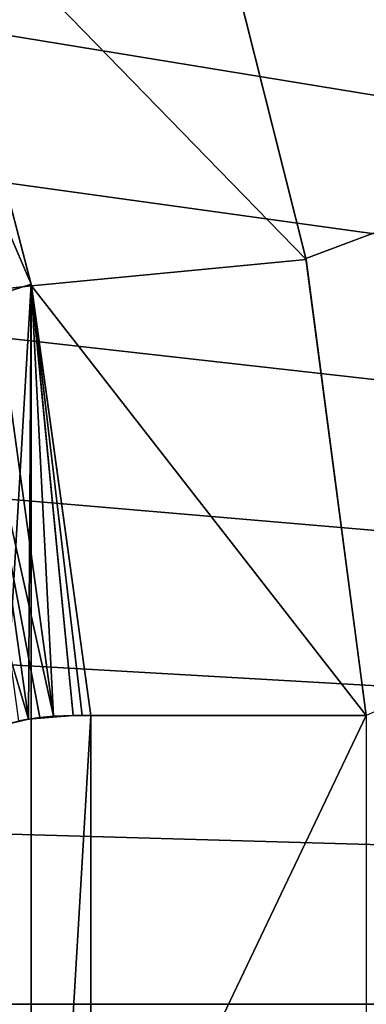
# Model space of a CAD drawing. Header units: millimetres. Extents: x -147 to 148, y -145 to 204.
# Tile 294 of 571: x 25.03 to 27.43, y 0 to 6.82. Entities that reach past the tile are written whole.
import ezdxf

# ---------------------------------------------------------------- set-up
doc = ezdxf.new("R2010")
doc.units = ezdxf.units.MM
doc.header["$LTSCALE"] = 26.699852
for name, color, linetype in [('1896', 7, 'CONTINUOUS'), ('1905', 7, 'CONTINUOUS'), ('1912', 7, 'CONTINUOUS'), ('1913', 7, 'CONTINUOUS'), ('1918', 7, 'CONTINUOUS'), ('1921', 7, 'CONTINUOUS'), ('1925', 7, 'CONTINUOUS'), ('1926', 7, 'CONTINUOUS')]:
    doc.layers.add(name, color=color, linetype=linetype)

msp = doc.modelspace()

# ---------------------------------------------------------------- linework, layer by layer
at = {"layer": '1896', "color": 7, "linetype": 'CONTINUOUS', "true_color": 0xd8d8d8}
for points in [[(5.1579, 20.0982, 26.9), (6.4131, 19.7334, 26.9), (66.0767, 2.9065, 26.9), (5.1579, 20.0982, 26.9)], [(67.4673, 8.5485, 26.9), (5.1579, 20.0982, 26.9), (66.6, 5.7646, 26.9), (67.4673, 8.5485, 26.9)], [(66.6, 5.7646, 26.9), (5.1579, 20.0982, 26.9), (66.0767, 2.9065, 26.9), (66.6, 5.7646, 26.9)], [(6.4131, 19.7334, 26.9), (7.6401, 19.2922, 26.9), (65.9, 0, 26.9), (6.4131, 19.7334, 26.9)], [(66.0767, 2.9065, 26.9), (6.4131, 19.7334, 26.9), (65.9, 0, 26.9), (66.0767, 2.9065, 26.9)], [(7.6401, 19.2922, 26.9), (8.8325, 18.7759, 26.9), (65.9, 0, 26.9), (7.6401, 19.2922, 26.9)], [(8.8325, 18.7759, 26.9), (9.9967, 18.1824, 26.9), (65.9, 0, 26.9), (8.8325, 18.7759, 26.9)], [(9.9967, 18.1824, 26.9), (11.1201, 17.5186, 26.9), (65.9, 0, 26.9), (9.9967, 18.1824, 26.9)], [(11.1201, 17.5186, 26.9), (12.1943, 16.7883, 26.9), (65.9, 0, 26.9), (11.1201, 17.5186, 26.9)], [(12.1943, 16.7883, 26.9), (13.2263, 15.9874, 26.9), (65.9, 0, 26.9), (12.1943, 16.7883, 26.9)], [(13.2263, 15.9874, 26.9), (14.206, 15.1243, 26.9), (65.9, 0, 26.9), (13.2263, 15.9874, 26.9)], [(14.206, 15.1243, 26.9), (15.1243, 14.206, 26.9), (65.9, 0, 26.9), (14.206, 15.1243, 26.9)], [(15.1243, 14.206, 26.9), (15.9874, 13.2263, 26.9), (65.9, 0, 26.9), (15.1243, 14.206, 26.9)], [(15.9874, 13.2263, 26.9), (16.7883, 12.1943, 26.9), (65.9, 0, 26.9), (15.9874, 13.2263, 26.9)], [(16.7883, 12.1943, 26.9), (17.5186, 11.1201, 26.9), (65.9, 0, 26.9), (16.7883, 12.1943, 26.9)], [(17.5186, 11.1201, 26.9), (18.1824, 9.9967, 26.9), (65.9, 0, 26.9), (17.5186, 11.1201, 26.9)], [(18.1824, 9.9967, 26.9), (18.7759, 8.8325, 26.9), (65.9, 0, 26.9), (18.1824, 9.9967, 26.9)], [(18.7759, 8.8325, 26.9), (19.2922, 7.6401, 26.9), (65.9, 0, 26.9), (18.7759, 8.8325, 26.9)], [(19.2922, 7.6401, 26.9), (19.7334, 6.4131, 26.9), (65.9, 0, 26.9), (19.2922, 7.6401, 26.9)], [(19.7334, 6.4131, 26.9), (20.0982, 5.1579, 26.9), (65.9, 0, 26.9), (19.7334, 6.4131, 26.9)], [(20.0982, 5.1579, 26.9), (20.3823, 3.8891, 26.9), (65.9, 0, 26.9), (20.0982, 5.1579, 26.9)], [(20.3823, 3.8891, 26.9), (20.5856, 2.6023, 26.9), (65.9, 0, 26.9), (20.3823, 3.8891, 26.9)], [(20.5856, 2.6023, 26.9), (20.7086, 1.3008, 26.9), (65.9, 0, 26.9), (20.5856, 2.6023, 26.9)], [(20.7086, 1.3008, 26.9), (20.75, 0, 26.9), (65.9, 0, 26.9), (20.7086, 1.3008, 26.9)], [(20.75, 0, 26.9), (20.7086, -1.3008, 26.9), (81.4515, -22.5327, 26.9), (20.75, 0, 26.9)], [(65.9, 0, 26.9), (20.75, 0, 26.9), (66.0767, -2.9065, 26.9), (65.9, 0, 26.9)], [(66.0767, -2.9065, 26.9), (20.75, 0, 26.9), (66.6, -5.7646, 26.9), (66.0767, -2.9065, 26.9)], [(66.6, -5.7646, 26.9), (20.75, 0, 26.9), (67.4673, -8.5485, 26.9), (66.6, -5.7646, 26.9)], [(67.4673, -8.5485, 26.9), (20.75, 0, 26.9), (68.661, -11.1989, 26.9), (67.4673, -8.5485, 26.9)], [(68.661, -11.1989, 26.9), (20.75, 0, 26.9), (70.1651, -13.6888, 26.9), (68.661, -11.1989, 26.9)], [(70.1651, -13.6888, 26.9), (20.75, 0, 26.9), (71.963, -15.9827, 26.9), (70.1651, -13.6888, 26.9)], [(71.963, -15.9827, 26.9), (20.75, 0, 26.9), (74.0173, -18.037, 26.9), (71.963, -15.9827, 26.9)], [(74.0173, -18.037, 26.9), (20.75, 0, 26.9), (76.3112, -19.8349, 26.9), (74.0173, -18.037, 26.9)], [(76.3112, -19.8349, 26.9), (20.75, 0, 26.9), (78.8011, -21.339, 26.9), (76.3112, -19.8349, 26.9)], [(78.8011, -21.339, 26.9), (20.75, 0, 26.9), (81.4515, -22.5327, 26.9), (78.8011, -21.339, 26.9)]]:
    msp.add_3dface(points, dxfattribs=at)
at = {"layer": '1905', "color": 7, "linetype": 'CONTINUOUS', "true_color": 0xd8d8d8}
for points in [[(27.0098, 5.1661, 25.9), (26.2363, 8.2392, 25.9), (79.3038, 24.7904, 25.9), (27.0098, 5.1661, 25.9)], [(27.4272, 2, 25.9), (27.0098, 5.1661, 25.9), (79.3038, 24.7904, 25.9), (27.4272, 2, 25.9)], [(24.3537, 7.8885, 25.9), (25.1094, 4.9872, 25.9), (24.3537, -7.8885, 25.9), (24.3537, 7.8885, 25.9)], [(24.3537, -7.8885, 25.9), (25.1094, 4.9872, 25.9), (25.1094, -4.9872, 25.9), (24.3537, -7.8885, 25.9)], [(25.1094, 4.9872, 25.9), (25.5218, 2, 25.9), (25.1094, -4.9872, 25.9), (25.1094, 4.9872, 25.9)], [(25.1094, -4.9872, 25.9), (25.5218, 2, 25.9), (25.5218, -2, 25.9), (25.1094, -4.9872, 25.9)], [(27.4272, 2, 25.9), (27.4272, -2, 25.9), (25.5218, -2, 25.9), (27.4272, 2, 25.9)], [(25.5218, 2, 25.9), (27.4272, 2, 25.9), (25.5218, -2, 25.9), (25.5218, 2, 25.9)]]:
    msp.add_3dface(points, dxfattribs=at)
at = {"layer": '1912', "color": 7, "linetype": 'CONTINUOUS', "true_color": 0xd8d8d8}
for points in [[(26.2351, 8.2439, 24.9), (26.2363, 8.2392, 25.9), (27.012, 5.1577, 24.9), (26.2351, 8.2439, 24.9)], [(26.2363, 8.2392, 25.9), (27.0098, 5.1661, 25.9), (27.012, 5.1577, 24.9), (26.2363, 8.2392, 25.9)], [(27.0098, 5.1661, 25.9), (27.4272, 2, 25.9), (27.012, 5.1577, 24.9), (27.0098, 5.1661, 25.9)], [(27.012, 5.1577, 24.9), (27.4272, 2, 25.9), (27.4272, 2, 24.9), (27.012, 5.1577, 24.9)]]:
    msp.add_3dface(points, dxfattribs=at)
at = {"layer": '1913', "color": 7, "linetype": 'CONTINUOUS', "true_color": 0xd8d8d8}
for points in [[(26.2351, 8.2439, 24.9), (27.012, 5.1577, 24.9), (24.3525, 7.8932, 24.9), (26.2351, 8.2439, 24.9)], [(24.3525, 7.8932, 24.9), (27.012, 5.1577, 24.9), (25.1117, 4.9769, 24.9), (24.3525, 7.8932, 24.9)], [(27.012, 5.1577, 24.9), (27.4272, 2, 24.9), (25.1117, 4.9769, 24.9), (27.012, 5.1577, 24.9)], [(25.1117, 4.9769, 24.9), (27.4272, 2, 24.9), (25.5218, 2, 24.9), (25.1117, 4.9769, 24.9)]]:
    msp.add_3dface(points, dxfattribs=at)
at = {"layer": '1918', "color": 7, "linetype": 'CONTINUOUS', "true_color": 0xd8d8d8}
for points in [[(24.3525, 7.8932, 24.9), (25.1117, 4.9769, 24.9), (24.8545, 4.9476, 24.8662), (24.3525, 7.8932, 24.9)], [(24.8545, 4.9476, 24.8662), (25.2632, 1.9953, 24.8661), (24.6197, 4.89, 24.7664), (24.8545, 4.9476, 24.8662)], [(24.8545, 4.9476, 24.8662), (25.1117, 4.9769, 24.9), (25.2632, 1.9953, 24.8661), (24.8545, 4.9476, 24.8662)], [(25.1117, 4.9769, 24.9), (25.5218, 2, 24.9), (25.4, 2, 24.8926), (25.1117, 4.9769, 24.9)], [(25.1117, 4.9769, 24.9), (25.4, 2, 24.8926), (25.2632, 1.9953, 24.8661), (25.1117, 4.9769, 24.9)], [(25.2632, 1.9953, 24.8661), (25.168, 1.9865, 24.8353), (24.6197, 4.89, 24.7664), (25.2632, 1.9953, 24.8661)], [(24.6197, 4.89, 24.7664), (25.168, 1.9865, 24.8353), (25.0234, 1.9642, 24.7662), (24.6197, 4.89, 24.7664)], [(25.4, 2, 24.8926), (25.5218, 2, 24.9), (25.4608, 2, 24.8981), (25.4, 2, 24.8926)]]:
    msp.add_3dface(points, dxfattribs=at)
at = {"layer": '1921', "color": 7, "linetype": 'CONTINUOUS', "true_color": 0xd8d8d8}
for points in [[(25.1094, 4.9872, 25.9), (24.3537, 7.8885, 25.9), (23.9603, 7.6672, 25.8504), (25.1094, 4.9872, 25.9)], [(24.6847, 4.8527, 25.8504), (25.1094, 4.9872, 25.9), (23.9603, 7.6672, 25.8504), (24.6847, 4.8527, 25.8504)], [(25.0902, 1.9759, 25.8528), (25.1094, 4.9872, 25.9), (24.6847, 4.8527, 25.8504), (25.0902, 1.9759, 25.8528)], [(25.4, 2, 25.8963), (25.1094, 4.9872, 25.9), (25.0902, 1.9759, 25.8528), (25.4, 2, 25.8963)], [(25.5218, 2, 25.9), (25.1094, 4.9872, 25.9), (25.4608, 2, 25.8991), (25.5218, 2, 25.9)], [(25.4608, 2, 25.8991), (25.1094, 4.9872, 25.9), (25.4, 2, 25.8963), (25.4608, 2, 25.8991)], [(25.0902, 1.9759, 25.8528), (24.6847, 4.8527, 25.8504), (24.2852, 4.6897, 25.7027), (25.0902, 1.9759, 25.8528)], [(25.0902, 1.9759, 25.8528), (24.2852, 4.6897, 25.7027), (24.7907, 1.9049, 25.7594), (25.0902, 1.9759, 25.8528)]]:
    msp.add_3dface(points, dxfattribs=at)
at = {"layer": '1925', "color": 7, "linetype": 'CONTINUOUS', "true_color": 0xd8d8d8}
for points in [[(25.0234, 1.9642, 24.7662), (25.168, 1.9865, 24.8353), (25.0902, 1.9759, 25.8528), (25.0234, 1.9642, 24.7662)], [(25.2632, 1.9953, 24.8661), (25.4, 2, 24.8926), (25.0902, 1.9759, 25.8528), (25.2632, 1.9953, 24.8661)], [(25.4, 2, 24.8926), (25.4, 2, 25.8963), (25.0902, 1.9759, 25.8528), (25.4, 2, 24.8926)], [(25.168, 1.9865, 24.8353), (25.2632, 1.9953, 24.8661), (25.0902, 1.9759, 25.8528), (25.168, 1.9865, 24.8353)], [(25.0234, 1.9642, 24.7662), (25.0902, 1.9759, 25.8528), (24.7907, 1.9049, 25.7594), (25.0234, 1.9642, 24.7662)]]:
    msp.add_3dface(points, dxfattribs=at)
at = {"layer": '1926', "color": 7, "linetype": 'CONTINUOUS', "true_color": 0xd8d8d8}
for points in [[(25.4, 2, 24.8926), (25.4608, 2, 24.8981), (25.4, 2, 25.8963), (25.4, 2, 24.8926)], [(25.4608, 2, 24.8981), (25.4608, 2, 25.8991), (25.4, 2, 25.8963), (25.4608, 2, 24.8981)], [(25.5218, 2, 24.9), (25.5218, 2, 25.9), (25.4608, 2, 25.8991), (25.5218, 2, 24.9)], [(25.4608, 2, 24.8981), (25.5218, 2, 24.9), (25.4608, 2, 25.8991), (25.4608, 2, 24.8981)], [(27.4272, 2, 25.9), (25.5218, 2, 25.9), (27.4272, 2, 24.9), (27.4272, 2, 25.9)], [(27.4272, 2, 24.9), (25.5218, 2, 25.9), (25.5218, 2, 24.9), (27.4272, 2, 24.9)]]:
    msp.add_3dface(points, dxfattribs=at)

doc.saveas('drawing.dxf')
